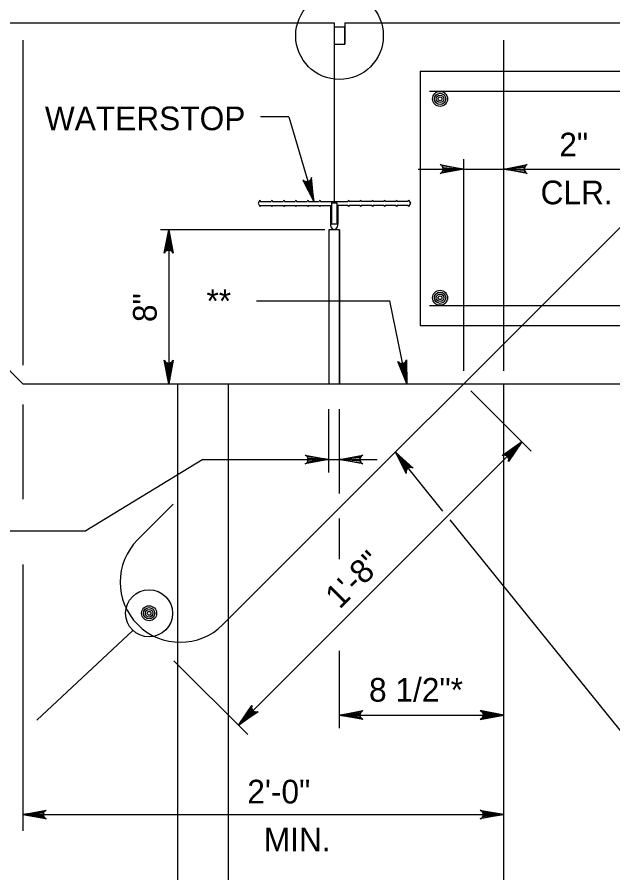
# Model space of a CAD drawing. Extents: x 636530 to 644067, y 294168 to 299122.
# Drawn here: x 638317.7 to 638393.2, y 295758.6 to 295867 of the extents above; entities that cross this region are included whole.
import ezdxf

# ---------------------------------------------------------------- set-up
doc = ezdxf.new("R2010")
doc.units = 0
doc.layers.add('1', color=7, linetype='Continuous')

msp = doc.modelspace()

# ---------------------------------------------------------------- linework, layer by layer
at = {"layer": '1'}
for p, q in [((638253.46, 295866.3), (638357.85, 295866.3)), ((638357.85, 295866.3), (638357.85, 295843.69)), ((638359.2, 295866.3), (638507.86, 295866.3)), ((638359.2, 295866.3), (638359.2, 295863.6)), ((638318.39, 295864.1), (638318.39, 295822.92)), ((638379.35, 295822.23), (638379.35, 295864.1)), ((638357.85, 295863.6), (638359.2, 295863.6)), ((638368.73, 295860.18), (638452.55, 295860.18)), ((638368.73, 295860.18), (638368.73, 295827.97)), ((638369.95, 295857.64), (638453.82, 295857.64)), ((638343.74, 295790.04), (638408.79, 295855.1)), ((638352.09, 295854.39), (638348.52, 295854.39)), ((638352.09, 295854.39), (638355.28, 295843.69)), ((638374.27, 295822.23), (638374.27, 295849.04)), ((638368.49, 295847.79), (638394.6, 295847.79)), ((638318.39, 295820.58), (638294.26, 295844.71)), ((638348.43, 295843.84), (638348.2, 295843.44)), ((638348.2, 295843.44), (638348.43, 295843.03)), ((638348.43, 295843.84), (638348.51, 295843.69)), ((638348.51, 295843.18), (638348.43, 295843.03)), ((638348.51, 295843.69), (638349.87, 295843.69)), ((638348.51, 295843.18), (638349.87, 295843.18)), ((638349.95, 295843.84), (638349.87, 295843.69)), ((638349.87, 295843.18), (638349.95, 295843.03)), ((638349.95, 295843.84), (638350.03, 295843.69)), ((638350.03, 295843.18), (638349.95, 295843.03)), ((638350.03, 295843.69), (638351.39, 295843.69)), ((638350.03, 295843.18), (638351.39, 295843.18)), ((638351.47, 295843.84), (638351.39, 295843.69)), ((638351.39, 295843.18), (638351.47, 295843.03)), ((638351.47, 295843.84), (638351.56, 295843.69)), ((638351.56, 295843.18), (638351.47, 295843.03)), ((638351.56, 295843.69), (638352.91, 295843.69)), ((638351.56, 295843.18), (638352.91, 295843.18)), ((638353, 295843.84), (638352.91, 295843.69)), ((638352.91, 295843.18), (638353, 295843.03)), ((638353, 295843.84), (638353.08, 295843.69)), ((638353.08, 295843.18), (638353, 295843.03)), ((638353.08, 295843.69), (638354.44, 295843.69)), ((638353.08, 295843.18), (638354.44, 295843.18)), ((638354.52, 295843.84), (638354.44, 295843.69)), ((638354.44, 295843.18), (638354.52, 295843.03)), ((638354.52, 295843.84), (638354.61, 295843.69)), ((638354.61, 295843.18), (638354.52, 295843.03)), ((638354.61, 295843.69), (638355.96, 295843.69)), ((638354.61, 295843.18), (638355.96, 295843.18)), ((638356.05, 295843.84), (638355.96, 295843.69)), ((638355.96, 295843.18), (638356.05, 295843.03)), ((638356.05, 295843.84), (638356.13, 295843.69)), ((638356.13, 295843.18), (638356.05, 295843.03)), ((638356.13, 295843.69), (638359.58, 295843.69)), ((638356.13, 295843.18), (638357.37, 295843.18)), ((638357.37, 295843.18), (638357.37, 295840.78)), ((638357.52, 295843.49), (638358.18, 295843.49)), ((638357.52, 295843.49), (638357.52, 295840.78)), ((638358.18, 295843.49), (638358.18, 295840.78)), ((638358.33, 295843.18), (638358.33, 295840.78)), ((638359.58, 295843.18), (638358.33, 295843.18)), ((638359.66, 295843.84), (638359.58, 295843.69)), ((638359.58, 295843.18), (638359.66, 295843.03)), ((638359.66, 295843.84), (638359.74, 295843.69)), ((638359.74, 295843.18), (638359.66, 295843.03)), ((638361.1, 295843.69), (638359.74, 295843.69)), ((638361.1, 295843.18), (638359.74, 295843.18)), ((638361.19, 295843.84), (638361.1, 295843.69)), ((638361.1, 295843.18), (638361.19, 295843.03)), ((638361.19, 295843.84), (638361.27, 295843.69)), ((638361.27, 295843.18), (638361.19, 295843.03)), ((638362.63, 295843.69), (638361.27, 295843.69)), ((638362.63, 295843.18), (638361.27, 295843.18)), ((638362.71, 295843.84), (638362.63, 295843.69)), ((638362.63, 295843.18), (638362.71, 295843.03)), ((638362.71, 295843.84), (638362.79, 295843.69)), ((638362.79, 295843.18), (638362.71, 295843.03)), ((638364.15, 295843.69), (638362.79, 295843.69)), ((638364.15, 295843.18), (638362.79, 295843.18)), ((638364.23, 295843.84), (638364.15, 295843.69)), ((638364.15, 295843.18), (638364.23, 295843.03)), ((638364.23, 295843.84), (638364.32, 295843.69)), ((638364.32, 295843.18), (638364.23, 295843.03)), ((638365.67, 295843.69), (638364.32, 295843.69)), ((638365.67, 295843.18), (638364.32, 295843.18)), ((638365.76, 295843.84), (638365.67, 295843.69)), ((638365.67, 295843.18), (638365.76, 295843.03)), ((638365.76, 295843.84), (638365.84, 295843.69)), ((638365.84, 295843.18), (638365.76, 295843.03)), ((638367.2, 295843.69), (638365.84, 295843.69)), ((638367.2, 295843.18), (638365.84, 295843.18)), ((638367.28, 295843.84), (638367.2, 295843.69)), ((638367.2, 295843.18), (638367.28, 295843.03)), ((638367.28, 295843.84), (638367.51, 295843.44)), ((638367.51, 295843.44), (638367.28, 295843.03)), ((638356.68, 295840.1), (638335.83, 295840.1)), ((638336.88, 295840.1), (638336.88, 295820.58)), ((638357.17, 295840.1), (638357.17, 295820.58)), ((638358.18, 295840.78), (638357.52, 295840.78)), ((638358.52, 295840.1), (638358.52, 295820.58)), ((638348.01, 295831.08), (638364.9, 295831.08)), ((638367.08, 295820.58), (638364.9, 295831.08)), ((638369.95, 295830.51), (638453.82, 295830.51)), ((638368.73, 295827.97), (638452.55, 295827.97)), ((638318.39, 295820.58), (638357.17, 295820.58)), ((638338.05, 295692.31), (638338.05, 295820.58)), ((638344.45, 295692.31), (638344.45, 295820.58)), ((638358.52, 295820.58), (638507.86, 295820.58)), ((638379.35, 295692.31), (638379.35, 295820.58)), ((638375.18, 295819.67), (638382.82, 295812.03)), ((638318.39, 295817.94), (638318.39, 295805.95)), ((638357.17, 295809.34), (638357.17, 295817.37)), ((638358.52, 295806.66), (638358.52, 295817.37)), ((638381.64, 295813.21), (638345.72, 295777.29)), ((638371.64, 295804.44), (638365.61, 295811.91)), ((638341.21, 295810.97), (638326.37, 295801.92)), ((638341.21, 295810.97), (638363.29, 295810.97)), ((638332.96, 295800.82), (638337.45, 295805.31)), ((638358.52, 295798.36), (638358.52, 295803.51)), ((638399.49, 295769.96), (638372.55, 295803.31)), ((638268.69, 295801.92), (638326.37, 295801.92)), ((638318.39, 295797.68), (638318.39, 295763.93)), ((638358.52, 295776.91), (638358.52, 295786.73)), ((638346.9, 295776.1), (638337.54, 295785.47)), ((638358.52, 295778.58), (638379.35, 295778.58)), ((638318.39, 295765.97), (638379.35, 295765.97))]:
    msp.add_line(p, q, dxfattribs=at)
for points in [[(638357.85, 295863.6), (638359.2, 295863.6), (638359.2, 295865.77), (638357.85, 295865.77)], [(638357.17, 295820.58), (638358.52, 295820.58), (638358.52, 295840.1), (638357.17, 295840.1)]]:
    msp.add_lwpolyline(points, close=True, dxfattribs=at)
for points in [[(638374.27, 295847.79), (638371.29, 295847.23), (638371.52, 295847.39), (638371.64, 295847.59), (638371.67, 295847.79), (638371.64, 295847.99), (638371.52, 295848.19), (638371.29, 295848.35), (638374.27, 295847.79), (638371.52, 295848.19), (638371.64, 295847.99), (638374.27, 295847.79), (638371.67, 295847.79), (638371.64, 295847.59), (638374.27, 295847.79), (638371.52, 295847.39)], [(638379.35, 295847.79), (638382.33, 295848.35), (638382.1, 295848.19), (638381.99, 295847.99), (638381.95, 295847.79), (638381.99, 295847.59), (638382.1, 295847.39), (638382.33, 295847.23), (638379.35, 295847.79), (638382.1, 295847.39), (638381.99, 295847.59), (638379.35, 295847.79), (638381.95, 295847.79), (638381.99, 295847.99), (638379.35, 295847.79), (638382.1, 295848.19)], [(638355.28, 295843.69), (638354.97, 295846.71), (638354.92, 295846.58), (638354.88, 295846.44), (638354.8, 295846.36), (638354.72, 295846.27), (638354.63, 295846.23), (638354.54, 295846.18), (638354.44, 295846.17), (638354.34, 295846.16), (638354.23, 295846.19), (638354.11, 295846.21), (638354, 295846.3), (638353.89, 295846.39), (638355.28, 295843.69), (638354, 295846.3), (638354.11, 295846.21), (638355.28, 295843.69), (638354.23, 295846.19), (638354.34, 295846.16), (638355.28, 295843.69), (638354.44, 295846.17), (638354.54, 295846.18), (638355.28, 295843.69), (638354.63, 295846.23), (638354.72, 295846.27), (638355.28, 295843.69), (638354.8, 295846.36), (638354.88, 295846.44), (638355.28, 295843.69), (638354.92, 295846.58)], [(638336.88, 295840.1), (638337.44, 295837.12), (638337.36, 295837.24), (638337.28, 295837.35), (638337.18, 295837.41), (638337.08, 295837.47), (638336.98, 295837.49), (638336.88, 295837.5), (638336.78, 295837.49), (638336.68, 295837.47), (638336.58, 295837.41), (638336.48, 295837.35), (638336.4, 295837.24), (638336.32, 295837.12), (638336.88, 295840.1), (638336.4, 295837.24), (638336.48, 295837.35), (638336.88, 295840.1), (638336.58, 295837.41), (638336.68, 295837.47), (638336.88, 295840.1), (638336.78, 295837.49), (638336.88, 295837.5), (638336.88, 295840.1), (638336.98, 295837.49), (638337.08, 295837.47), (638336.88, 295840.1), (638337.18, 295837.41), (638337.28, 295837.35), (638336.88, 295840.1), (638337.36, 295837.24)], [(638336.88, 295820.58), (638336.32, 295823.56), (638336.4, 295823.45), (638336.48, 295823.33), (638336.58, 295823.27), (638336.68, 295823.21), (638336.78, 295823.19), (638336.88, 295823.18), (638336.98, 295823.19), (638337.08, 295823.21), (638337.18, 295823.27), (638337.28, 295823.33), (638337.36, 295823.45), (638337.44, 295823.56), (638336.88, 295820.58), (638337.36, 295823.45), (638337.28, 295823.33), (638336.88, 295820.58), (638337.18, 295823.27), (638337.08, 295823.21), (638336.88, 295820.58), (638336.98, 295823.19), (638336.88, 295823.18), (638336.88, 295820.58), (638336.78, 295823.19), (638336.68, 295823.21), (638336.88, 295820.58), (638336.58, 295823.27), (638336.48, 295823.33), (638336.88, 295820.58), (638336.4, 295823.45)], [(638367.08, 295820.58), (638365.93, 295823.38), (638366.03, 295823.29), (638366.13, 295823.19), (638366.24, 295823.15), (638366.35, 295823.12), (638366.45, 295823.12), (638366.55, 295823.12), (638366.65, 295823.16), (638366.74, 295823.2), (638366.83, 295823.28), (638366.91, 295823.35), (638366.97, 295823.48), (638367.02, 295823.61), (638367.08, 295820.58), (638366.97, 295823.48), (638366.91, 295823.35), (638367.08, 295820.58), (638366.83, 295823.28), (638366.74, 295823.2), (638367.08, 295820.58), (638366.65, 295823.16), (638366.55, 295823.12), (638367.08, 295820.58), (638366.45, 295823.12), (638366.35, 295823.12), (638367.08, 295820.58), (638366.24, 295823.15), (638366.13, 295823.19), (638367.08, 295820.58), (638366.03, 295823.29)], [(638381.64, 295813.21), (638379.93, 295810.71), (638379.95, 295810.84), (638379.98, 295810.98), (638379.95, 295811.09), (638379.92, 295811.21), (638379.86, 295811.29), (638379.8, 295811.37), (638379.72, 295811.43), (638379.64, 295811.49), (638379.52, 295811.52), (638379.41, 295811.55), (638379.27, 295811.52), (638379.14, 295811.5), (638381.64, 295813.21), (638379.27, 295811.52), (638379.41, 295811.55), (638381.64, 295813.21), (638379.52, 295811.52), (638379.64, 295811.49), (638381.64, 295813.21), (638379.72, 295811.43), (638379.8, 295811.37), (638381.64, 295813.21), (638379.86, 295811.29), (638379.92, 295811.21), (638381.64, 295813.21), (638379.95, 295811.09), (638379.98, 295810.98), (638381.64, 295813.21), (638379.95, 295810.84)], [(638365.61, 295811.91), (638367.87, 295809.89), (638367.74, 295809.93), (638367.6, 295809.98), (638367.49, 295809.96), (638367.37, 295809.95), (638367.28, 295809.9), (638367.19, 295809.85), (638367.13, 295809.78), (638367.06, 295809.7), (638367.01, 295809.59), (638366.97, 295809.49), (638366.98, 295809.35), (638366.98, 295809.21), (638365.61, 295811.91), (638366.98, 295809.35), (638366.97, 295809.49), (638365.61, 295811.91), (638367.01, 295809.59), (638367.06, 295809.7), (638365.61, 295811.91), (638367.13, 295809.78), (638367.19, 295809.85), (638365.61, 295811.91), (638367.28, 295809.9), (638367.37, 295809.95), (638365.61, 295811.91), (638367.49, 295809.96), (638367.6, 295809.98), (638365.61, 295811.91), (638367.74, 295809.93)], [(638357.17, 295810.97), (638354.18, 295810.41), (638354.41, 295810.57), (638354.53, 295810.77), (638354.57, 295810.97), (638354.53, 295811.17), (638354.41, 295811.37), (638354.18, 295811.53), (638357.17, 295810.97), (638354.41, 295811.37), (638354.53, 295811.17), (638357.17, 295810.97), (638354.57, 295810.97), (638354.53, 295810.77), (638357.17, 295810.97), (638354.41, 295810.57)], [(638358.52, 295810.97), (638361.5, 295811.53), (638361.27, 295811.37), (638361.15, 295811.17), (638361.12, 295810.97), (638361.15, 295810.77), (638361.27, 295810.57), (638361.5, 295810.41), (638358.52, 295810.97), (638361.27, 295810.57), (638361.15, 295810.77), (638358.52, 295810.97), (638361.12, 295810.97), (638361.15, 295811.17), (638358.52, 295810.97), (638361.27, 295811.37)], [(638332.35, 295789.32), (638320.16, 295777.93)], [(638345.72, 295777.29), (638347.43, 295779.79), (638347.41, 295779.66), (638347.38, 295779.52), (638347.41, 295779.41), (638347.44, 295779.29), (638347.5, 295779.21), (638347.56, 295779.13), (638347.64, 295779.07), (638347.72, 295779.01), (638347.84, 295778.98), (638347.95, 295778.95), (638348.09, 295778.98), (638348.22, 295779), (638345.72, 295777.29), (638348.09, 295778.98), (638347.95, 295778.95), (638345.72, 295777.29), (638347.84, 295778.98), (638347.72, 295779.01), (638345.72, 295777.29), (638347.64, 295779.07), (638347.56, 295779.13), (638345.72, 295777.29), (638347.5, 295779.21), (638347.44, 295779.29), (638345.72, 295777.29), (638347.41, 295779.41), (638347.38, 295779.52), (638345.72, 295777.29), (638347.41, 295779.66)], [(638358.52, 295778.58), (638361.5, 295779.14), (638361.39, 295779.06), (638361.27, 295778.98), (638361.21, 295778.88), (638361.15, 295778.78), (638361.13, 295778.68), (638361.12, 295778.58), (638361.13, 295778.48), (638361.15, 295778.38), (638361.21, 295778.28), (638361.27, 295778.18), (638361.39, 295778.1), (638361.5, 295778.02), (638358.52, 295778.58), (638361.39, 295778.1), (638361.27, 295778.18), (638358.52, 295778.58), (638361.21, 295778.28), (638361.15, 295778.38), (638358.52, 295778.58), (638361.13, 295778.48), (638361.12, 295778.58), (638358.52, 295778.58), (638361.13, 295778.68), (638361.15, 295778.78), (638358.52, 295778.58), (638361.21, 295778.88), (638361.27, 295778.98), (638358.52, 295778.58), (638361.39, 295779.06)], [(638379.35, 295778.58), (638376.37, 295779.14), (638376.48, 295779.06), (638376.6, 295778.98), (638376.66, 295778.88), (638376.72, 295778.78), (638376.73, 295778.68), (638376.75, 295778.58), (638376.73, 295778.48), (638376.72, 295778.38), (638376.66, 295778.28), (638376.6, 295778.18), (638376.48, 295778.1), (638376.37, 295778.02), (638379.35, 295778.58), (638376.48, 295778.1), (638376.6, 295778.18), (638379.35, 295778.58), (638376.66, 295778.28), (638376.72, 295778.38), (638379.35, 295778.58), (638376.73, 295778.48), (638376.75, 295778.58), (638379.35, 295778.58), (638376.73, 295778.68), (638376.72, 295778.78), (638379.35, 295778.58), (638376.66, 295778.88), (638376.6, 295778.98), (638379.35, 295778.58), (638376.48, 295779.06)], [(638318.39, 295765.97), (638321.37, 295766.53), (638321.26, 295766.45), (638321.14, 295766.37), (638321.08, 295766.27), (638321.03, 295766.17), (638321.01, 295766.07), (638320.99, 295765.97), (638321.01, 295765.87), (638321.03, 295765.77), (638321.08, 295765.67), (638321.14, 295765.57), (638321.26, 295765.49), (638321.37, 295765.41), (638318.39, 295765.97), (638321.26, 295765.49), (638321.14, 295765.57), (638318.39, 295765.97), (638321.08, 295765.67), (638321.03, 295765.77), (638318.39, 295765.97), (638321.01, 295765.87), (638320.99, 295765.97), (638318.39, 295765.97), (638321.01, 295766.07), (638321.03, 295766.17), (638318.39, 295765.97), (638321.08, 295766.27), (638321.14, 295766.37), (638318.39, 295765.97), (638321.26, 295766.45)], [(638379.35, 295765.97), (638376.37, 295765.41), (638376.48, 295765.49), (638376.6, 295765.57), (638376.66, 295765.67), (638376.72, 295765.77), (638376.73, 295765.87), (638376.75, 295765.97), (638376.73, 295766.07), (638376.72, 295766.17), (638376.66, 295766.27), (638376.6, 295766.37), (638376.48, 295766.45), (638376.37, 295766.53), (638379.35, 295765.97), (638376.48, 295766.45), (638376.6, 295766.37), (638379.35, 295765.97), (638376.66, 295766.27), (638376.72, 295766.17), (638379.35, 295765.97), (638376.73, 295766.07), (638376.75, 295765.97), (638379.35, 295765.97), (638376.73, 295765.87), (638376.72, 295765.77), (638379.35, 295765.97), (638376.66, 295765.67), (638376.6, 295765.57), (638379.35, 295765.97), (638376.48, 295765.49)]]:
    msp.add_lwpolyline(points, dxfattribs=at)
for centre, radius in [((638358.53, 295864.68), 5.55), ((638371.27, 295856.68), 0.952), ((638371.27, 295856.68), 0.714), ((638371.27, 295856.68), 0.476), ((638371.27, 295856.68), 0.238), ((638371.27, 295831.47), 0.952), ((638371.27, 295831.47), 0.714), ((638371.27, 295831.47), 0.476), ((638371.27, 295831.47), 0.238), ((638334.4, 295791.48), 2.98), ((638334.4, 295791.48), 0.952), ((638334.4, 295791.48), 0.714), ((638334.4, 295791.48), 0.476), ((638334.4, 295791.48), 0.238)]:
    msp.add_circle(centre, radius, dxfattribs=at)
msp.add_arc((638338.35, 295795.43), 7.62, 135, 315, dxfattribs=at)
msp.add_ellipse((638357.85, 295840.78), major_axis=(0, 0.641), ratio=0.75, start_param=1.570796, end_param=4.712389, dxfattribs=at)

# ---------------------------------------------------------------- texts
for s, p in [('WATERSTOP', (638321.19, 295852.71)), ('8 1/2"*', (638362.27, 295780.28))]:
    msp.add_text(s, height=3, dxfattribs=at).set_placement(p)
for s, rotation, p in [('2"', 360, (638386.38, 295849.39)), ('CLR.', 360, (638384.01, 295843.32)), ('**', 360, (638341.67, 295829.56)), ('8"', 90, (638335.36, 295828.39)), ('1\'-8"', 45, (638358.55, 295791.92)), ('2\'-0"', 360, (638346.84, 295767.38)), ('MIN.', 360, (638348.94, 295761.31))]:
    msp.add_text(s, height=3, rotation=rotation, dxfattribs=at).set_placement(p)

doc.saveas('drawing.dxf')
